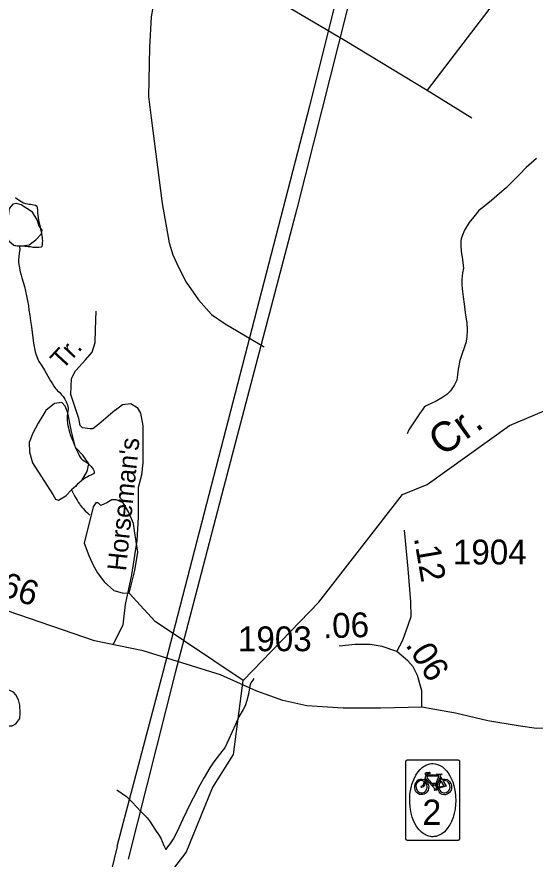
# Model space of a CAD drawing. Extents: x 2126262 to 2293712, y 749403 to 919119.
# Drawn here: x 2147437 to 2150049, y 826950 to 831196 of the extents above; entities that cross this region are included whole.
import ezdxf

# ---------------------------------------------------------------- set-up
doc = ezdxf.new("R2010")
doc.units = 0
for name, color, linetype in [('Exist Hydrographic Creek Single Shore', 7, 'Continuous'), ('Exist Hydrographic Creek Single Shore Label', 7, 'Continuous'), ('Exist Hydrographic Misc Water Feature', 7, 'Continuous'), ('Exist Hydrographic Pond Under 1500 Sq Ft', 7, 'Continuous'), ('Exist Road Non-System Type 51', 7, 'Continuous'), ('Exist Road Non-System Type 51 Label', 7, 'Continuous'), ('Exist Road Primary NC Shield Bike CELL', 7, 'Continuous'), ('Exist Road Primary NC Shield Bike NC Label', 7, 'Continuous'), ('Exist Road Secondary Mileage Hundredths English Label', 7, 'Continuous'), ('Exist Road Secondary Type 51 Attributed', 7, 'Continuous'), ('Exist Road Secondary Type 51 Number Label', 7, 'Continuous'), ('Exist Utilities Electrical Transmission Line', 7, 'Continuous')]:
    doc.layers.add(name, color=color, linetype=linetype)

msp = doc.modelspace()

# ---------------------------------------------------------------- linework, layer by layer
at = {"layer": 'Exist Hydrographic Creek Single Shore'}
for points in [[(2149380.4, 828788.9), (2149504.5, 828838.9), (2149919.5, 829135.5), (2150094.4, 829210.6), (2150469.4, 829238.9), (2150892.5, 829456.5), (2151159.4, 829506.9), (2151509.5, 829493.1), (2151771.2, 829600.7)], [(2148577.4, 827850.9), (2148958.4, 828246.5), (2149380.4, 828788.9)], [(2147946.7, 826125.7), (2148052.5, 826414.9), (2148051.5, 826674.1), (2148290.4, 826984.1), (2148422.4, 827309.4), (2148529.4, 827477.9), (2148577.4, 827850.9)]]:
    msp.add_lwpolyline(points, dxfattribs=at)
at = {"layer": 'Exist Hydrographic Misc Water Feature'}
for points in [[(2150055.8, 830481.2), (2150004.3, 830437.1), (2149970.3, 830400.9), (2149930.3, 830360.6), (2149902.6, 830334.4), (2149868.6, 830306.3), (2149829, 830270.1), (2149785.5, 830235.7), (2149765.4, 830219.6), (2149739.6, 830187.4), (2149715.8, 830159.4), (2149693.7, 830121.4), (2149682.2, 830095.1), (2149676.2, 830077.3), (2149674.2, 830065.1), (2149674.4, 830043.1), (2149676.4, 830015.2), (2149682.8, 829973.3), (2149687.1, 829943.4), (2149687.3, 829929.2), (2149682.8, 829905.1), (2149679.3, 829871.2), (2149679.7, 829845.2), (2149681.4, 829825.4), (2149685.9, 829785.4), (2149691.8, 829747.6), (2149698.2, 829691.4), (2149704.7, 829653.5), (2149706.8, 829617.5), (2149704.5, 829581.7), (2149699, 829553.3), (2149695.1, 829537.3), (2149677.3, 829489.3), (2149669.7, 829463.3), (2149661.9, 829419.4), (2149658, 829391.2), (2149654.1, 829365.4), (2149650.2, 829357.4), (2149642.4, 829341.2), (2149622.5, 829311), (2149604.3, 829293), (2149578.8, 829275), (2149550.5, 829258.6), (2149506.9, 829238.4), (2149497.2, 829234.2), (2149489, 829228.5), (2149479, 829214.2), (2149468.9, 829200.3), (2149455.4, 829180), (2149449, 829170), (2149411.7, 829114), (2149403.7, 829093.8)], [(2147430.3, 830286.1), (2147440.3, 830277.7), (2147446.3, 830272.8), (2147452.8, 830268.5), (2147461.3, 830263.2), (2147470.9, 830258.9), (2147480.5, 830255.4), (2147491, 830252.6), (2147499, 830251.8), (2147507, 830251), (2147520.9, 830248.9), (2147530.4, 830246.2), (2147536.7, 830241.2), (2147539.8, 830233.9), (2147541, 830221.5), (2147541.2, 830207.6), (2147541.8, 830195.8), (2147543.3, 830183.9), (2147546.4, 830168.8), (2147550.2, 830151.6), (2147554.3, 830135.1), (2147556, 830125.1), (2147560.1, 830103.8), (2147562.3, 830093.7), (2147564.4, 830083.3), (2147565, 830076.7), (2147565.4, 830066.1), (2147564.8, 830057.7), (2147563.8, 830048.9), (2147562.3, 830038.1), (2147559.3, 830034.9), (2147546.8, 830033.6), (2147531, 830033.1), (2147519.3, 830034.1), (2147507.2, 830035.9), (2147492.8, 830036.9), (2147478.7, 830038.2), (2147463.5, 830039.3), (2147450.6, 830040.4)], [(2147450.6, 830040.4), (2147444.6, 830040.5), (2147437.5, 830040.8), (2147425.8, 830041.8)], [(2147450.6, 830040.4), (2147451.2, 830020.9), (2147449, 830004.6), (2147447.1, 829986.2), (2147445.3, 829972.3), (2147445.5, 829958.5), (2147447.7, 829938.7), (2147454.1, 829910.9), (2147458.2, 829894.1), (2147462.1, 829880.1), (2147468.4, 829858.9), (2147474.4, 829836.4), (2147480.7, 829812.8), (2147485.9, 829790.5), (2147491, 829764.9), (2147495.5, 829740.7), (2147497.6, 829717.3), (2147502.1, 829690.7), (2147506, 829662.9), (2147510.3, 829633), (2147514.6, 829605.2), (2147517, 829578.9), (2147521.1, 829551), (2147529.7, 829507.1), (2147533.6, 829493.1), (2147541.8, 829470.8), (2147547.6, 829459.4), (2147555.8, 829447.6), (2147565.8, 829431.1), (2147576.5, 829415.3), (2147584.3, 829399.4), (2147592.3, 829385.3), (2147599.7, 829373.6), (2147606.8, 829361.1), (2147616.3, 829345.6), (2147622.8, 829334), (2147631.7, 829323), (2147638, 829315.5), (2147641.9, 829311.6)], [(2147641.9, 829311.6), (2147654, 829302.1), (2147662.4, 829291.5), (2147669.4, 829282.3), (2147673.1, 829276.5), (2147678, 829269.6), (2147681.3, 829262.3), (2147685.6, 829254.7), (2147689.1, 829247.3), (2147691.7, 829240.8), (2147693.8, 829232.4), (2147694.6, 829224.1), (2147694.8, 829217.6), (2147694.2, 829208.8), (2147692.1, 829196.5), (2147690.1, 829184.2), (2147689.5, 829175), (2147690.1, 829164.3), (2147692.3, 829144.6), (2147694, 829135.8), (2147696.7, 829124.8), (2147698.9, 829114.4), (2147702.8, 829097.1), (2147705.1, 829090.3), (2147708.3, 829082.1), (2147713.3, 829070.4), (2147719.8, 829054.7), (2147723.3, 829044.9), (2147725.4, 829038.9), (2147730.1, 829028.5), (2147735.6, 829016.7), (2147740.3, 829006.6), (2147746.1, 828996.9), (2147750.8, 828985.2), (2147756.3, 828977), (2147761.5, 828969.4), (2147768, 828963.5), (2147776, 828957.4), (2147784, 828952.6), (2147793.6, 828945.9), (2147800, 828941.6), (2147805.1, 828936.4), (2147810.3, 828931.6), (2147816.2, 828923.4), (2147821.3, 828915.7), (2147824.6, 828909.9), (2147826.5, 828903.2), (2147826.2, 828897.5), (2147822.1, 828892.8), (2147812.7, 828887.4), (2147800.8, 828881.9), (2147792.8, 828877.8), (2147783.4, 828872.3), (2147773.3, 828864.9), (2147763.1, 828857.1), (2147751.2, 828846.8), (2147741.4, 828838.5), (2147731.7, 828829), (2147723.5, 828821.7), (2147711.6, 828811.3)], [(2147711.6, 828811.3), (2147725.8, 828785.7), (2147732.7, 828772.4), (2147739.9, 828759.2), (2147746.3, 828748.9), (2147752.2, 828740.7), (2147755.9, 828734.9), (2147764.1, 828725.1), (2147770.5, 828717.3), (2147780.7, 828705.5), (2147792.6, 828695.6), (2147803.9, 828683.8)], [(2148577.4, 827850.9), (2148134.5, 828148.7), (2148001.9, 828290.8)], [(2148630.9, 827861.6), (2148625.3, 827851.9), (2148615.3, 827839.7), (2148611, 827823.7), (2148603.4, 827781.8), (2148595.6, 827749.7), (2148587.8, 827723.7), (2148577.6, 827705.4), (2148556, 827667.3), (2148538.6, 827629.3), (2148520.4, 827589.1), (2148504.6, 827555.3), (2148494.5, 827532.9), (2148484.9, 827511.3), (2148475.2, 827499), (2148445.5, 827462.9), (2148429.5, 827440.9), (2148409.6, 827410.7), (2148381.5, 827362.6), (2148352, 827312.3), (2148334.6, 827276.4), (2148316.5, 827242.2), (2148290.9, 827190.1), (2148273.1, 827152.2), (2148253.4, 827107.7), (2148237.8, 827075.6), (2148225.7, 827053.9), (2148210.1, 827029.5), (2148196, 827013.3), (2148187.8, 826999.6)], [(2147940.3, 827300), (2147988.7, 827266.3), (2148020.6, 827234.6), (2148036.8, 827216.8), (2148064.7, 827187), (2148093, 827158.7), (2148108.8, 827138.9), (2148131.6, 827101), (2148153.3, 827069.3), (2148163.6, 827053.5), (2148169.7, 827039.6), (2148177.7, 827019.3), (2148187.8, 826999.6)]]:
    msp.add_lwpolyline(points, dxfattribs=at)
at = {"layer": 'Exist Hydrographic Pond Under 1500 Sq Ft'}
for points in [[(2147450.6, 830040.4), (2147499.2, 830047.5), (2147533, 830072.4), (2147561.5, 830102.7), (2147565, 830120.5), (2147549.7, 830140.1), (2147538.3, 830172.2), (2147515.2, 830211.3), (2147458.2, 830248.1), (2147435.1, 830255.8), (2147415.5, 830252.3), (2147398.6, 830229.6), (2147381.7, 830099.1), (2147396.6, 830066.1), (2147420.9, 830045.7), (2147450.6, 830040.4)], [(2147626.5, 829247.8), (2147582.4, 829211), (2147544.6, 829147.4), (2147516.8, 829097.6), (2147498.9, 829049.9), (2147499.9, 829002.3), (2147514.8, 828948.4), (2147618.6, 828788.6), (2147632.1, 828765.3), (2147646.1, 828759.3), (2147683.8, 828781.2), (2147711.6, 828811.3), (2147765.4, 828862.8), (2147791.2, 828904.6), (2147799.2, 828942.4), (2147768.9, 828986.5), (2147731.6, 829026), (2147711.7, 829105.6), (2147693.8, 829200.3), (2147679.9, 829232.9), (2147664, 829252.8), (2147626.5, 829247.8)], [(2147939.5, 828760.9), (2147915.7, 828762.3), (2147890.9, 828745.7), (2147860.5, 828733.3), (2147846.7, 828747.1), (2147834.2, 828745.7), (2147821.8, 828726.4), (2147775.7, 828543.8), (2147799.7, 828481.7), (2147821.8, 828431.9), (2147843.9, 828393.2), (2147877.1, 828349), (2147926.2, 828304.6), (2147966.9, 828292.3), (2148001.9, 828290.8), (2148031.8, 828405.7), (2148045.6, 828498.3), (2148030.2, 828604.8), (2148024.9, 828642), (2147998.6, 828701.5), (2147972.4, 828745.7), (2147939.5, 828760.9)], [(2147342.9, 827802.2), (2147314.1, 827808.3), (2147296.3, 827816.2), (2147284, 827815), (2147268.4, 827815), (2147263.9, 827801.6), (2147268.4, 827784.9), (2147281.2, 827753.1), (2147304.1, 827714.6), (2147308.5, 827693.4), (2147323, 827664.4), (2147347.6, 827633.2), (2147370.1, 827622.4), (2147412.2, 827622), (2147431.2, 827632.1), (2147451.3, 827659.9), (2147453.6, 827685.9), (2147451.3, 827725.8), (2147445.7, 827753.7), (2147431.2, 827778.2), (2147420, 827792.7), (2147401.1, 827800.5), (2147342.9, 827802.2)]]:
    msp.add_lwpolyline(points, dxfattribs=at)
at = {"layer": 'Exist Road Non-System Type 51'}
msp.add_line((2149504.4, 830826.5), (2149730, 830687.2), dxfattribs=at)
for points in [[(2150892.3, 832657.1), (2150636.1, 832319.2), (2150262.2, 831819.4), (2149504.4, 830826.5)], [(2148159.4, 831466.3), (2148132.3, 831299.9), (2148113.8, 831196.4), (2148105.2, 831041), (2148100.8, 830794.5), (2148114.4, 830687.2), (2148169.3, 830254.5), (2148204.4, 830056), (2148222.9, 829995.6), (2148252.5, 829930.3), (2148290.7, 829858.8), (2148352.9, 829768.8), (2148417.1, 829696), (2148487.3, 829648), (2148682.7, 829533.3)], [(2148159.4, 831466.3), (2148310.4, 831447.9), (2148430, 831422), (2148540.9, 831383.7), (2148659.3, 831333.2), (2148809.1, 831243.2), (2149091.4, 831076.8), (2149504.4, 830826.5)], [(2147931.4, 829213), (2147850, 829142.9), (2147819.5, 829119.5), (2147805.5, 829119.8), (2147767.6, 829124.6), (2147755.8, 829136.8), (2147748.5, 829171), (2147726, 829241.4), (2147709, 829291.8), (2147712.7, 829373.7), (2147731.5, 829411.3), (2147733.5, 829413.3), (2147782.6, 829466.3), (2147815.4, 829505.6), (2147830.5, 829555.3), (2147833.8, 829619.2), (2147835.7, 829713.2)], [(2147931.4, 829213), (2147969.1, 829242.1), (2148010.7, 829246.5), (2148043.7, 829226.7), (2148059, 829198.2), (2148072.2, 829134.5), (2148072.2, 828947.9), (2148065.6, 828886.5), (2148048, 828822.8), (2148048, 828673.5), (2148041.5, 828557.1), (2148015.1, 828383.7), (2147982.2, 828234.4), (2147971.3, 828131.2), (2147921.7, 828032.1)]]:
    msp.add_lwpolyline(points, dxfattribs=at)
at = {"layer": 'Exist Road Primary NC Shield Bike CELL'}
for points in [[(2149407.2, 827451.4), (2149408, 827451.4), (2149441, 827451.4), (2149624.4, 827451.4), (2149657.4, 827451.4), (2149658.6, 827451.3), (2149659.3, 827451.2), (2149660, 827451.1), (2149660.8, 827450.9), (2149661.5, 827450.6), (2149662.8, 827449.9), (2149663.4, 827449.5), (2149664, 827449.1), (2149664.7, 827448.5), (2149665.7, 827447.5), (2149666.3, 827446.7), (2149666.6, 827446.2), (2149666.8, 827445.9), (2149667, 827445.4), (2149667.2, 827444.9), (2149667.4, 827444.5), (2149667.7, 827443.7), (2149667.9, 827442.8), (2149668.1, 827441.9), (2149668.1, 827441.5), (2149668.2, 827441.1), (2149668.2, 827407.7), (2149668.2, 827087.8), (2149668.2, 827054.7), (2149668.1, 827053.5), (2149668, 827052.9), (2149667.8, 827052.1), (2149667.6, 827051.4), (2149667.4, 827050.7), (2149666.7, 827049.4), (2149666.3, 827048.8), (2149665.9, 827048.2), (2149665.2, 827047.4), (2149664.8, 827047), (2149664.2, 827046.5), (2149663.9, 827046.2), (2149663.4, 827045.9), (2149663, 827045.6), (2149662.6, 827045.4), (2149662.1, 827045.1), (2149661.2, 827044.7), (2149660.5, 827044.5), (2149659.5, 827044.2), (2149659.1, 827044.1), (2149658.7, 827044.1), (2149658.3, 827044), (2149657.9, 827044), (2149657.4, 827044), (2149624.4, 827044), (2149441, 827044), (2149408.1, 827044), (2149407.4, 827044), (2149406.9, 827044.1), (2149406.2, 827044.2), (2149405.5, 827044.3), (2149404.7, 827044.5), (2149404, 827044.8), (2149403.3, 827045.2), (2149402.7, 827045.5), (2149402.1, 827045.9), (2149401.5, 827046.3), (2149401.1, 827046.6), (2149400.8, 827046.9), (2149400.5, 827047.2), (2149400.1, 827047.6), (2149399.7, 827048), (2149399.4, 827048.5), (2149399.1, 827048.9), (2149398.8, 827049.4), (2149398.5, 827049.9), (2149398.3, 827050.4), (2149398, 827051), (2149397.9, 827051.3), (2149397.8, 827051.6), (2149397.8, 827051.8), (2149397.7, 827052), (2149397.6, 827052.2), (2149397.6, 827052.5), (2149397.5, 827052.7), (2149397.5, 827053), (2149397.4, 827053.2), (2149397.4, 827053.5), (2149397.4, 827053.7), (2149397.4, 827053.9), (2149397.3, 827054.6), (2149397.3, 827087.7), (2149397.3, 827407.7), (2149397.3, 827440.7), (2149397.4, 827441.9), (2149397.5, 827442.5), (2149397.7, 827443.3), (2149397.9, 827444), (2149398.1, 827444.7), (2149398.8, 827446), (2149399.2, 827446.6), (2149399.6, 827447.3), (2149400.3, 827448), (2149401.3, 827448.9), (2149402.1, 827449.5), (2149402.5, 827449.8), (2149402.9, 827450), (2149403.4, 827450.3), (2149403.8, 827450.5), (2149404.3, 827450.7), (2149405, 827451), (2149405.9, 827451.2), (2149406.8, 827451.3)], [(2149532.7, 827063.5), (2149528.1, 827063.7), (2149523.7, 827064.1), (2149513.7, 827065.8), (2149502.5, 827069.9), (2149496, 827073.1), (2149490.6, 827076.1), (2149484.9, 827079.9), (2149476.9, 827085.8), (2149463.2, 827099.7), (2149449.7, 827117.7), (2149437.9, 827140.9), (2149429.7, 827161.7), (2149424.4, 827182.2), (2149418.8, 827213), (2149416.9, 827237.4), (2149416.8, 827249.3), (2149417, 827258), (2149417.3, 827264.1), (2149417.9, 827273.5), (2149419.4, 827287.8), (2149422, 827302.4), (2149424, 827311.8), (2149425.4, 827317), (2149428, 827326.7), (2149430.6, 827335.1), (2149438.5, 827355.7), (2149448.3, 827374.2), (2149459.1, 827389.8), (2149468.7, 827401.5), (2149480.1, 827412.3), (2149489.1, 827418.3), (2149493.6, 827421.1), (2149498.9, 827423.9), (2149507.5, 827427.8), (2149517.8, 827430.4), (2149527.2, 827431.9), (2149534.9, 827432.1), (2149545.8, 827431), (2149557.2, 827427.9), (2149570.2, 827422.3), (2149581.4, 827415.3), (2149591.2, 827407.1), (2149601.9, 827396), (2149610.6, 827384.7), (2149619.1, 827370.8), (2149626.3, 827357.2), (2149633.4, 827339.9), (2149638.9, 827321.9), (2149643, 827304.8), (2149646, 827288.2), (2149647.5, 827273.7), (2149648, 827265.5), (2149649, 827246.6), (2149648, 827226.2), (2149645.3, 827202.6), (2149641.1, 827182), (2149635.2, 827161.1), (2149627.4, 827140.9), (2149618.3, 827123.4), (2149609.8, 827110.2), (2149600.9, 827098.8), (2149589.7, 827087), (2149579.4, 827078.8), (2149568.1, 827072.2), (2149556.7, 827067.4), (2149549.5, 827065.4), (2149545.4, 827064.7), (2149542, 827064), (2149538.1, 827063.8)], [(2149552.2, 827378.2), (2149576.3, 827381), (2149578.1, 827379.2), (2149576.7, 827375.5), (2149570.7, 827373.6), (2149569.2, 827370.4), (2149579.3, 827353.3), (2149593.8, 827353.9), (2149606.6, 827351.1), (2149617.9, 827342.5), (2149623.2, 827334), (2149625.8, 827329.3), (2149627.6, 827321.6), (2149628, 827313.4), (2149627, 827304.8), (2149625.1, 827298.4), (2149621.5, 827291.5), (2149618, 827286.3), (2149611.3, 827280.9), (2149605.2, 827277.3), (2149596.8, 827275.2), (2149591.4, 827275), (2149580.7, 827276.7), (2149573.8, 827280.2), (2149570.5, 827283), (2149565.3, 827289.5), (2149561.9, 827295.6), (2149557.2, 827307.8), (2149556.2, 827313.7), (2149563.6, 827308.3), (2149569.4, 827298.5), (2149573.6, 827291.8), (2149578.9, 827288), (2149587, 827284.6), (2149593.1, 827284.5), (2149601.3, 827286.3), (2149608.8, 827290.6), (2149614.3, 827295.9), (2149618.5, 827303), (2149620, 827313.1), (2149619.7, 827321.2), (2149617.9, 827328), (2149614.4, 827334.1), (2149610.8, 827338.3), (2149604.8, 827342.9), (2149599.1, 827344.7), (2149589.8, 827346.5), (2149583.3, 827347.1), (2149600.8, 827317.6), (2149563.6, 827308.3), (2149556.2, 827313.7), (2149590.4, 827319.8), (2149576.2, 827344.3), (2149566.3, 827333.7), (2149563.5, 827315.1), (2149556.2, 827313.7), (2149556.6, 827321.5), (2149559.7, 827333.3), (2149565.1, 827341.4), (2149572.9, 827350.4), (2149568, 827360.9), (2149549.2, 827312.9), (2149556.3, 827313.7), (2149557.2, 827307.8), (2149548.8, 827306.8), (2149550.6, 827301.6), (2149555.7, 827298.9), (2149543.1, 827296), (2149540, 827299.9), (2149544.5, 827302.4), (2149499.8, 827353.4), (2149498.2, 827348.6), (2149504.4, 827340.3), (2149508.5, 827332.2), (2149511.2, 827323.7), (2149512.7, 827316.2), (2149511.9, 827308.7), (2149509.8, 827298.9), (2149504.9, 827289.9), (2149498, 827283.2), (2149490.3, 827278.4), (2149480.7, 827276.1), (2149473.7, 827275.5), (2149466.5, 827276.4), (2149454.2, 827283.9), (2149450.2, 827288.4), (2149444.5, 827298.8), (2149442, 827311.8), (2149441.9, 827321), (2149444.3, 827329.1), (2149447.9, 827336.5), (2149452, 827341.8), (2149458.1, 827347.7), (2149463.4, 827351.1), (2149470.3, 827353.2), (2149477.3, 827353.8), (2149492.6, 827352.1), (2149496.1, 827343.9), (2149491.4, 827325), (2149485.3, 827315), (2149476.5, 827310.9), (2149473, 827314.4), (2149487.3, 827328.9), (2149490.4, 827342.6), (2149487.1, 827344), (2149481.2, 827346), (2149471.6, 827346.2), (2149466.1, 827344.6), (2149458.7, 827340.2), (2149451.6, 827330.9), (2149448.5, 827321.3), (2149449.8, 827310.6), (2149452.5, 827300.6), (2149456, 827294.2), (2149461.1, 827290.3), (2149468.4, 827285.8), (2149474.8, 827284.6), (2149482.9, 827285.1), (2149490.6, 827288.5), (2149497.4, 827295.3), (2149501.7, 827303.4), (2149504.1, 827309.2), (2149504.8, 827316.6), (2149503.7, 827324.5), (2149500, 827333.5), (2149492.6, 827352.1), (2149500.2, 827373.9), (2149505.7, 827368.2), (2149502.7, 827359.7), (2149538.3, 827319.8), (2149537.3, 827324.9), (2149533.5, 827331.2), (2149535.2, 827332.6), (2149545.5, 827332.6), (2149543.5, 827325.3), (2149544.5, 827320.1), (2149563.5, 827367.8), (2149505.7, 827368.2), (2149500.2, 827373.9), (2149493.6, 827381), (2149499.3, 827387.7), (2149514.6, 827389.6), (2149520.7, 827384.9), (2149517.5, 827380.6), (2149508.1, 827381.6), (2149501.8, 827380.2), (2149503.2, 827378.9), (2149506.4, 827378.9), (2149505, 827375.7), (2149564.2, 827375.1), (2149564.6, 827376.6)]]:
    msp.add_lwpolyline(points, close=True, dxfattribs=at)
at = {"layer": 'Exist Road Secondary Type 51 Attributed'}
for points in [[(2149352.7, 827996.9), (2149381.7, 828053.9), (2149410.7, 828134.1), (2149423.4, 828173.2), (2149421.8, 828248.2), (2149408.6, 828414), (2149390.2, 828608.3)], [(2149478.3, 827716), (2149271.7, 827711.8), (2149081.5, 827712), (2148898, 827723.8), (2148776.7, 827750.4), (2148646.9, 827796.4), (2148463.3, 827879.7), (2148072.7, 828001.1), (2147827.4, 828051.4), (2147392.5, 828200.3), (2146953.2, 828331.4), (2146644.7, 828401.7), (2146421.5, 828442.3), (2146240, 828468.1), (2145984.4, 828485.4), (2145867.5, 828484.5)], [(2153884.2, 828208.7), (2153693, 828195.8), (2153535.3, 828179), (2153356.8, 828142.7), (2153116.1, 828063.8), (2152971, 827992.6), (2152744.3, 827895.6), (2152634.1, 827870.4), (2152433.9, 827846), (2152187, 827825.1), (2151923.3, 827795.7), (2151557.1, 827756), (2151278.1, 827728), (2150717.9, 827670.1), (2150485, 827643.6), (2150178, 827614.2), (2150056, 827609.3), (2149963.9, 827621.9), (2149810.4, 827647), (2149647.9, 827685.4), (2149515.4, 827709.2), (2149478.3, 827716)], [(2149352.7, 827996.9), (2149278.3, 828022.2), (2149218.2, 828031.7), (2149141.1, 828031.7), (2149060.9, 828024.3)], [(2149478.3, 827716), (2149477.8, 827799.4), (2149456.7, 827876.5), (2149434, 827919.8), (2149407.6, 827950.4), (2149352.7, 827996.9)]]:
    msp.add_lwpolyline(points, dxfattribs=at)
at = {"layer": 'Exist Utilities Electrical Transmission Line'}
for points in [[(2147942.4, 827015.3), (2148175.1, 827899.7), (2148913.3, 830748), (2148913.3, 830748), (2149585.9, 833430.9), (2149586.2, 833431.9), (2150252.9, 836099.8), (2150594.7, 837444.4), (2150815.3, 838334.6), (2151382.1, 840545.5), (2152189.3, 843663), (2152980.3, 846790.3), (2153655.7, 849481.3), (2154464.6, 852610.8), (2154464.6, 852610.8), (2154941.4, 854420), (2155112.1, 854899.3)], [(2152933.6, 846311.5), (2152363.2, 844082.4), (2151796.6, 841857.5), (2151339.2, 840076.7), (2150999.6, 838728.2), (2150770.7, 837851.8), (2150440.7, 836517.5), (2150104.8, 835186.9), (2149876.1, 834292.5), (2149763, 833842.2), (2149691.5, 833562.7), (2149309.8, 832059.5), (2148847.6, 830228.8), (2148478.9, 828821.5), (2148356.2, 828351.3), (2148235.3, 827888.8), (2147997.5, 826950.4)], [(2147942.4, 827014.7), (2147017.7, 823224.1), (2146663.6, 821833.2)]]:
    msp.add_lwpolyline(points, dxfattribs=at)

# ---------------------------------------------------------------- texts
at = {"layer": 'Exist Hydrographic Creek Single Shore Label'}
msp.add_text('Cr.', height=150, rotation=35.5481, dxfattribs=at).set_placement((2149580.8, 828976.6))
at = {"layer": 'Exist Road Non-System Type 51 Label'}
for s, rotation, p in [('Tr.', 47.1848, (2147666.7, 829413.6)), ("Horseman's", 84.1273, (2147986.3, 828400.1))]:
    msp.add_text(s, height=95, rotation=rotation, dxfattribs=at).set_placement(p)
at = {"layer": 'Exist Road Primary NC Shield Bike NC Label'}
msp.add_text('2', height=127.5, dxfattribs=at).set_placement((2149481, 827123))
at = {"layer": 'Exist Road Secondary Mileage Hundredths English Label'}
for s, rotation, p in [('.12', 279.7153, (2149437.8, 828569.6)), ('.66', 341.0924, (2147299.4, 828298.7)), ('.06', 1.6042, (2148981.2, 828063.6)), ('.06', 302.5939, (2149392.8, 828030.4))]:
    msp.add_text(s, height=125, rotation=rotation, dxfattribs=at).set_placement(p)
at = {"layer": 'Exist Road Secondary Type 51 Number Label'}
for s, p in [('1904', (2149634.6, 828435.8)), ('1903', (2148551, 827998.5))]:
    msp.add_text(s, height=125, dxfattribs=at).set_placement(p)

doc.saveas('drawing.dxf')
